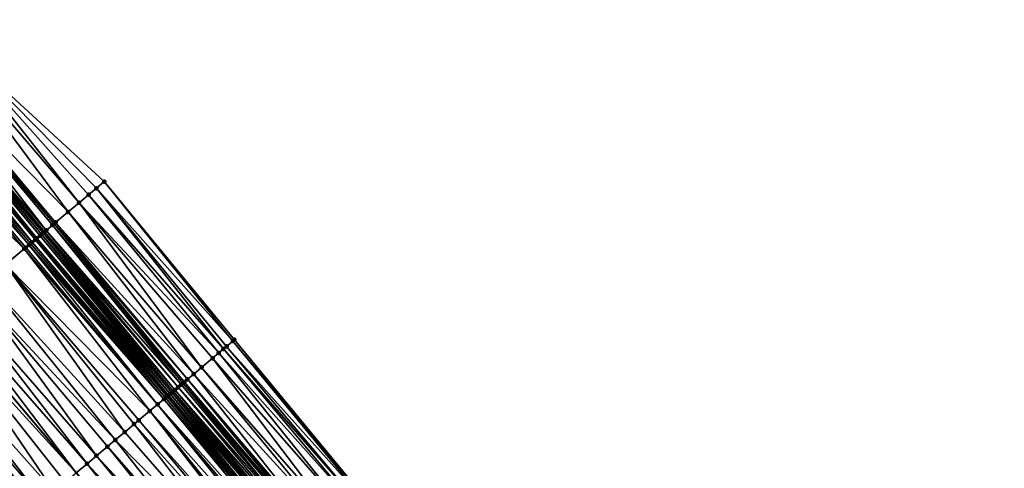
# Model space of a CAD drawing. Header units: feet. Extents: x 2004186 to 2014793, y 836912 to 864902.
# Tile 399 of 656: x 2009378 to 2009474, y 849637 to 849681. Entities that reach past the tile are written whole.
import ezdxf

# ---------------------------------------------------------------- set-up
doc = ezdxf.new("R2010")
doc.units = ezdxf.units.FT
doc.header["$LTSCALE"] = 100
doc.header["$MEASUREMENT"] = 0
for name, color, linetype, lineweight in [('EP_Travel Lane', 5, 'Continuous', 40), ('GPL_Skip Line', 2, 'Continuous', 40), ('Road Shots', 4, 'Continuous', 200), ('Road X-Section', 30, 'Continuous', 13)]:
    doc.layers.add(name, color=color, linetype=linetype, lineweight=lineweight)
doc.layers.add('I-77 SB_MM21-27-Surface-Border', color=7, linetype='Continuous')
doc.layers.add('I-77 SB_MM21-27-Surface-TIN', color=7, linetype='Continuous')

msp = doc.modelspace()

# ---------------------------------------------------------------- linework, layer by layer
at = {"layer": 'EP_Travel Lane'}
msp.add_polyline3d([(2009469.049354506, 849551.8641284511, 426.4866424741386), (2009456.299925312, 849567.449840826, 426.4659434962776), (2009443.530356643, 849582.8426741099, 426.4551208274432), (2009430.760781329, 849598.2355154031, 426.4345573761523), (2009417.991214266, 849613.6283467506, 426.4260374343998), (2009405.154174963, 849629.050976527, 426.4270902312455), (2009392.285338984, 849644.3608925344, 426.4066450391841), (2009379.416509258, 849659.6708011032, 426.4069408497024), (2009366.547670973, 849674.9807198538, 426.3789266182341), (2009353.673742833, 849690.2927263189, 426.3561041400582), (2009340.798297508, 849705.5970594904, 426.3382630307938), (2009327.922859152, 849720.9013843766, 426.3034045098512), (2009315.047414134, 849736.2057171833, 426.2848744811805), (2009302.171975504, 849751.5100423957, 426.2506813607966), (2009289.296537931, 849766.8143663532, 426.2140556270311), (2009276.421089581, 849782.1187031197, 426.2034524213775)], dxfattribs=at)
at = {"layer": 'GPL_Skip Line'}
msp.add_polyline3d([(2009459.985824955, 849544.5104903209, 426.249524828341), (2009447.348453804, 849560.0116358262, 426.2957450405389), (2009434.566216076, 849575.3938657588, 426.3390876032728), (2009421.78395499, 849590.7761238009, 426.3484137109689), (2009409.00170277, 849606.1583711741, 426.370651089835), (2009396.197962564, 849621.5226607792, 426.3916740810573), (2009383.32899335, 849636.8324452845, 426.4032966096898), (2009370.460031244, 849652.1422213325, 426.4386457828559), (2009357.591051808, 849667.452017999, 426.4161522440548), (2009344.720171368, 849682.7602036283, 426.4328873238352), (2009331.844726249, 849698.064536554, 426.4145080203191), (2009318.969288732, 849713.3688604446, 426.3776807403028), (2009306.093820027, 849728.6732214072, 426.4165438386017), (2009293.218369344, 849743.9775609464, 426.4116676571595), (2009280.342932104, 849759.2818845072, 426.3741667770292), (2009267.467481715, 849774.5862236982, 426.3685787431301)], dxfattribs=at)
at = {"layer": 'I-77 SB_MM21-27-Surface-Border', "color": 3, "linetype": 'ByBlock', "lineweight": -2}
msp.add_polyline3d([(2009282.159816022, 849786.9464547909, 425.9582849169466), (2009295.188307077, 849771.7708733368, 425.9705888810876), (2009308.369834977, 849756.7240541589, 425.9985522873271), (2009321.704410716, 849741.8059841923, 426.0159381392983), (2009334.579847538, 849726.5016611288, 426.0542922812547), (2009347.60831672, 849711.3261056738, 426.1196847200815), (2009360.483747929, 849696.0217892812, 426.1717539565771), (2009371.216718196, 849678.9054548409, 426.2691998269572), (2009386.075954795, 849665.2686424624, 426.2409224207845), (2009398.791836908, 849649.8301554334, 426.2654586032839), (2009411.507721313, 849634.3916656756, 426.297428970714), (2009424.076277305, 849618.6850308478, 426.3164079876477), (2009436.397098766, 849602.919271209, 426.3480157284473), (2009449.179374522, 849587.5369955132, 426.3601163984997), (2009461.346385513, 849571.6433987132, 426.4092777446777), (2009473.963586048, 849555.8516628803, 426.4632575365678)], dxfattribs=at)
at = {"layer": 'I-77 SB_MM21-27-Surface-TIN', "color": 128, "linetype": 'ByBlock', "lineweight": -2}
for points in [[(2009370.604333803, 849678.3906875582, 426.292850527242), (2009368.460984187, 849676.5890071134, 426.3614759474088), (2009382.55473719, 849662.3087393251, 426.3524496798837)], [(2009371.216718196, 849678.9054548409, 426.2691998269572), (2009370.604333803, 849678.3906875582, 426.292850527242), (2009383.62641202, 849663.2095795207, 426.3181968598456)], [(2009370.604333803, 849678.3906875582, 426.292850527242), (2009382.55473719, 849662.3087393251, 426.3524496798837), (2009383.62641202, 849663.2095795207, 426.3181968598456)], [(2009371.216718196, 849678.9054548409, 426.2691998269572), (2009385.310472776, 849664.6251851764, 426.2653979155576), (2009386.075954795, 849665.2686424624, 426.2409224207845)], [(2009371.216718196, 849678.9054548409, 426.2691998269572), (2009384.544989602, 849663.9817292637, 426.2860211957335), (2009385.310472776, 849664.6251851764, 426.2653979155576)], [(2009371.216718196, 849678.9054548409, 426.2691998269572), (2009383.62641202, 849663.2095795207, 426.3181968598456), (2009384.544989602, 849663.9817292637, 426.2860211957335)], [(2009368.154786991, 849676.3316294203, 426.3566154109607), (2009367.389304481, 849675.6881727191, 426.3794395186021), (2009380.411381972, 849660.5070655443, 426.4024111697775)], [(2009368.307886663, 849676.4603169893, 426.3626292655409), (2009368.154786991, 849676.3316294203, 426.3566154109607), (2009381.023769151, 849661.0218295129, 426.3880488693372)], [(2009368.154786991, 849676.3316294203, 426.3566154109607), (2009380.411381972, 849660.5070655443, 426.4024111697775), (2009381.023769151, 849661.0218295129, 426.3880488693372)], [(2009368.460984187, 849676.5890071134, 426.3614759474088), (2009368.307886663, 849676.4603169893, 426.3626292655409), (2009381.176868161, 849661.1505178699, 426.3918511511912)], [(2009368.307886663, 849676.4603169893, 426.3626292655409), (2009381.023769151, 849661.0218295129, 426.3880488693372), (2009381.176868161, 849661.1505178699, 426.3918511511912)], [(2009368.460984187, 849676.5890071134, 426.3614759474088), (2009381.329966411, 849661.2792071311, 426.3931159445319), (2009382.55473719, 849662.3087393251, 426.3524496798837)], [(2009368.460984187, 849676.5890071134, 426.3614759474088), (2009381.176868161, 849661.1505178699, 426.3918511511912), (2009381.329966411, 849661.2792071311, 426.3931159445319)], [(2009366.930015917, 849675.3020975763, 426.396281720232), (2009366.623815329, 849675.0447239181, 426.3801007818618), (2009379.492796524, 849659.7349251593, 426.4083349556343)], [(2009367.0831144, 849675.4307865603, 426.3983267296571), (2009366.930015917, 849675.3020975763, 426.396281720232), (2009379.79899819, 849659.9922975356, 426.4281070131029)], [(2009366.930015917, 849675.3020975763, 426.396281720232), (2009379.492796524, 849659.7349251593, 426.4083349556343), (2009379.79899819, 849659.9922975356, 426.4281070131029)], [(2009367.389304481, 849675.6881727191, 426.3794395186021), (2009367.0831144, 849675.4307865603, 426.3983267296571), (2009380.10519179, 849660.2496795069, 426.4209630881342)], [(2009367.0831144, 849675.4307865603, 426.3983267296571), (2009379.952096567, 849660.1209866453, 426.4297972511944), (2009380.10519179, 849660.2496795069, 426.4209630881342)], [(2009367.0831144, 849675.4307865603, 426.3983267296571), (2009379.79899819, 849659.9922975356, 426.4281070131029), (2009379.952096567, 849660.1209866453, 426.4297972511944)], [(2009367.389304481, 849675.6881727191, 426.3794395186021), (2009380.258286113, 849660.3783734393, 426.409123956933), (2009380.411381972, 849660.5070655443, 426.4024111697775)], [(2009367.389304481, 849675.6881727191, 426.3794395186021), (2009380.10519179, 849660.2496795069, 426.4209630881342), (2009380.258286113, 849660.3783734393, 426.409123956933)], [(2009366.011426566, 849674.5299618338, 426.3891682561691), (2009365.399037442, 849674.0152001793, 426.3970300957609), (2009378.727310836, 849659.0914722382, 426.4205658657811)], [(2009366.470716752, 849674.9160350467, 426.3777399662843), (2009366.011426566, 849674.5299618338, 426.3891682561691), (2009379.033505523, 849659.3488529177, 426.4170456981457)], [(2009366.011426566, 849674.5299618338, 426.3891682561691), (2009378.880408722, 849659.2201619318, 426.4206177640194), (2009379.033505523, 849659.3488529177, 426.4170456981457)], [(2009366.011426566, 849674.5299618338, 426.3891682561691), (2009378.727310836, 849659.0914722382, 426.4205658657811), (2009378.880408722, 849659.2201619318, 426.4206177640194)], [(2009366.470716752, 849674.9160350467, 426.3777399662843), (2009379.339697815, 849659.6062364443, 426.4055371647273), (2009366.547670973, 849674.9807198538, 426.3789266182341)], [(2009366.470716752, 849674.9160350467, 426.3777399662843), (2009379.033505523, 849659.3488529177, 426.4170456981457), (2009379.339697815, 849659.6062364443, 426.4055371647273)], [(2009366.623815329, 849675.0447239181, 426.3801007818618), (2009366.547670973, 849674.9807198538, 426.3789266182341), (2009379.416509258, 849659.6708011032, 426.4069408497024)], [(2009379.339697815, 849659.6062364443, 426.4055371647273), (2009379.416509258, 849659.6708011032, 426.4069408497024), (2009366.547670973, 849674.9807198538, 426.3789266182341)], [(2009366.623815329, 849675.0447239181, 426.3801007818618), (2009379.416509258, 849659.6708011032, 426.4069408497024), (2009379.492796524, 849659.7349251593, 426.4083349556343)], [(2009365.399037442, 849674.0152001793, 426.3970300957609), (2009363.868059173, 849672.7283025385, 426.3984627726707), (2009378.268020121, 849658.7053996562, 426.4302310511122)], [(2009365.399037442, 849674.0152001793, 426.3970300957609), (2009378.421117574, 849658.8340898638, 426.4288409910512), (2009378.727310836, 849659.0914722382, 426.4205658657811)], [(2009365.399037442, 849674.0152001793, 426.3970300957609), (2009378.268020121, 849658.7053996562, 426.4302310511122), (2009378.421117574, 849658.8340898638, 426.4288409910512)], [(2009363.868059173, 849672.7283025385, 426.3984627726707), (2009376.430846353, 849657.1611223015, 426.4324970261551), (2009378.268020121, 849658.7053996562, 426.4302310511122)], [(2009385.310472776, 849664.6251851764, 426.2653979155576), (2009384.544989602, 849663.9817292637, 426.2860211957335), (2009397.720160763, 849648.9293168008, 426.2953114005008)], [(2009386.075954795, 849665.2686424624, 426.2409224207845), (2009385.310472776, 849664.6251851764, 426.2653979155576), (2009398.638740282, 849649.7014642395, 426.2696129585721)], [(2009385.310472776, 849664.6251851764, 426.2653979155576), (2009398.026354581, 849649.1866985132, 426.2888973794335), (2009398.638740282, 849649.7014642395, 426.2696129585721)], [(2009385.310472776, 849664.6251851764, 426.2653979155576), (2009397.720160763, 849648.9293168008, 426.2953114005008), (2009398.026354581, 849649.1866985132, 426.2888973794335)], [(2009386.075954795, 849665.2686424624, 426.2409224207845), (2009398.638740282, 849649.7014642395, 426.2696129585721), (2009398.791836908, 849649.8301554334, 426.2654586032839)], [(2009384.544989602, 849663.9817292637, 426.2860211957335), (2009383.62641202, 849663.2095795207, 426.3181968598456), (2009397.260870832, 849648.5432432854, 426.3075886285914)], [(2009384.544989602, 849663.9817292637, 426.2860211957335), (2009397.260870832, 849648.5432432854, 426.3075886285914), (2009397.720160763, 849648.9293168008, 426.2953114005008)], [(2009383.62641202, 849663.2095795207, 426.3181968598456), (2009382.55473719, 849662.3087393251, 426.3524496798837), (2009395.576809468, 849647.1276383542, 426.3583318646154)], [(2009383.62641202, 849663.2095795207, 426.3181968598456), (2009396.648485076, 849648.028477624, 426.3266912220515), (2009397.260870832, 849648.5432432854, 426.3075886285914)], [(2009383.62641202, 849663.2095795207, 426.3181968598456), (2009395.576809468, 849647.1276383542, 426.3583318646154), (2009396.648485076, 849648.028477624, 426.3266912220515)], [(2009382.55473719, 849662.3087393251, 426.3524496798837), (2009381.329966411, 849661.2792071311, 426.3931159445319), (2009394.81132608, 849646.4841826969, 426.3782277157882)], [(2009382.55473719, 849662.3087393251, 426.3524496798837), (2009394.81132608, 849646.4841826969, 426.3782277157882), (2009395.576809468, 849647.1276383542, 426.3583318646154)], [(2009381.023769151, 849661.0218295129, 426.3880488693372), (2009380.411381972, 849660.5070655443, 426.4024111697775), (2009393.586550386, 849645.454656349, 426.4024759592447)], [(2009381.176868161, 849661.1505178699, 426.3918511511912), (2009381.023769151, 849661.0218295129, 426.3880488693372), (2009393.892743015, 849645.7120394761, 426.3920932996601)], [(2009381.023769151, 849661.0218295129, 426.3880488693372), (2009393.739646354, 849645.5833483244, 426.39612928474), (2009393.892743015, 849645.7120394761, 426.3920932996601)], [(2009381.023769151, 849661.0218295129, 426.3880488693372), (2009393.586550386, 849645.454656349, 426.4024759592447), (2009393.739646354, 849645.5833483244, 426.39612928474)], [(2009381.329966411, 849661.2792071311, 426.3931159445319), (2009381.176868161, 849661.1505178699, 426.3918511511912), (2009394.198940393, 849645.9694169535, 426.397559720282)], [(2009381.176868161, 849661.1505178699, 426.3918511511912), (2009393.892743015, 849645.7120394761, 426.3920932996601), (2009394.198940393, 849645.9694169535, 426.397559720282)], [(2009381.329966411, 849661.2792071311, 426.3931159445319), (2009394.198940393, 849645.9694169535, 426.397559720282), (2009394.81132608, 849646.4841826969, 426.3782277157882)], [(2009379.79899819, 849659.9922975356, 426.4281070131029), (2009379.492796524, 849659.7349251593, 426.4083349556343), (2009392.514867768, 849644.5538254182, 426.4107227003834)], [(2009379.952096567, 849660.1209866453, 426.4297972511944), (2009379.79899819, 849659.9922975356, 426.4281070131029), (2009392.667968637, 849644.6825115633, 426.4207324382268)], [(2009379.79899819, 849659.9922975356, 426.4281070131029), (2009392.514867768, 849644.5538254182, 426.4107227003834), (2009392.667968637, 849644.6825115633, 426.4207324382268)], [(2009380.10519179, 849660.2496795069, 426.4209630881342), (2009379.952096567, 849660.1209866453, 426.4297972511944), (2009392.974164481, 849644.9398908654, 426.4210798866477)], [(2009379.952096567, 849660.1209866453, 426.4297972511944), (2009392.821067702, 849644.8111998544, 426.4247209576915), (2009392.974164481, 849644.9398908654, 426.4210798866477)], [(2009379.952096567, 849660.1209866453, 426.4297972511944), (2009392.667968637, 849644.6825115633, 426.4207324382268), (2009392.821067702, 849644.8111998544, 426.4247209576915)], [(2009380.258286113, 849660.3783734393, 426.409123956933), (2009380.10519179, 849660.2496795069, 426.4209630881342), (2009392.974164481, 849644.9398908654, 426.4210798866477)], [(2009380.411381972, 849660.5070655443, 426.4024111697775), (2009380.258286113, 849660.3783734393, 426.409123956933), (2009393.28035662, 849645.1972745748, 426.4090635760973)], [(2009380.258286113, 849660.3783734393, 426.409123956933), (2009392.974164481, 849644.9398908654, 426.4210798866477), (2009393.28035662, 849645.1972745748, 426.4090635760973)], [(2009380.411381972, 849660.5070655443, 426.4024111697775), (2009393.28035662, 849645.1972745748, 426.4090635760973), (2009393.586550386, 849645.454656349, 426.4024759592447)], [(2009378.421117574, 849658.8340898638, 426.4288409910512), (2009378.268020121, 849658.7053996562, 426.4302310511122), (2009391.290087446, 849643.5243045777, 426.419521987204)], [(2009378.727310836, 849659.0914722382, 426.4205658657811), (2009378.421117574, 849658.8340898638, 426.4288409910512), (2009391.290087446, 849643.5243045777, 426.419521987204)], [(2009378.880408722, 849659.2201619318, 426.4206177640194), (2009378.727310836, 849659.0914722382, 426.4205658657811), (2009391.902476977, 849644.0390657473, 426.4130199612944)], [(2009378.727310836, 849659.0914722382, 426.4205658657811), (2009391.290087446, 849643.5243045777, 426.419521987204), (2009391.902476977, 849644.0390657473, 426.4130199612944)], [(2009379.033505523, 849659.3488529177, 426.4170456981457), (2009378.880408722, 849659.2201619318, 426.4206177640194), (2009391.902476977, 849644.0390657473, 426.4130199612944)], [(2009379.339697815, 849659.6062364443, 426.4055371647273), (2009379.033505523, 849659.3488529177, 426.4170456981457), (2009392.055573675, 849644.1677568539, 426.4091106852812)], [(2009379.033505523, 849659.3488529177, 426.4170456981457), (2009391.902476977, 849644.0390657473, 426.4130199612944), (2009392.055573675, 849644.1677568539, 426.4091106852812)], [(2009379.339697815, 849659.6062364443, 426.4055371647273), (2009392.285338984, 849644.3608925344, 426.4066450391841), (2009379.416509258, 849659.6708011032, 426.4069408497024)], [(2009379.339697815, 849659.6062364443, 426.4055371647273), (2009392.208671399, 849644.2964467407, 426.4086227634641), (2009392.285338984, 849644.3608925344, 426.4066450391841)], [(2009379.339697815, 849659.6062364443, 426.4055371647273), (2009392.055573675, 849644.1677568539, 426.4091106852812), (2009392.208671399, 849644.2964467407, 426.4086227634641)], [(2009379.492796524, 849659.7349251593, 426.4083349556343), (2009379.416509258, 849659.6708011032, 426.4069408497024), (2009392.361768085, 849644.4251378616, 426.4046734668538)], [(2009392.361768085, 849644.4251378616, 426.4046734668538), (2009379.416509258, 849659.6708011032, 426.4069408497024), (2009392.285338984, 849644.3608925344, 426.4066450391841)], [(2009379.492796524, 849659.7349251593, 426.4083349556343), (2009392.361768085, 849644.4251378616, 426.4046734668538), (2009392.514867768, 849644.5538254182, 426.4107227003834)], [(2009378.268020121, 849658.7053996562, 426.4302310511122), (2009376.430846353, 849657.1611223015, 426.4324970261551), (2009390.524597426, 849642.8808568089, 426.4172875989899)], [(2009378.268020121, 849658.7053996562, 426.4302310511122), (2009390.524597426, 849642.8808568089, 426.4172875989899), (2009391.290087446, 849643.5243045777, 426.419521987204)], [(2009376.430846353, 849657.1611223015, 426.4324970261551), (2009374.593672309, 849655.6168452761, 426.4338394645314), (2009388.075031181, 849640.8218217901, 426.416195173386)], [(2009376.430846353, 849657.1611223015, 426.4324970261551), (2009389.452911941, 849641.9800292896, 426.4159640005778), (2009390.524597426, 849642.8808568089, 426.4172875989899)], [(2009376.430846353, 849657.1611223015, 426.4324970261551), (2009388.993619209, 849641.5939591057, 426.4188956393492), (2009389.452911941, 849641.9800292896, 426.4159640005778)], [(2009376.430846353, 849657.1611223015, 426.4324970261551), (2009388.075031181, 849640.8218217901, 426.416195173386), (2009388.993619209, 849641.5939591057, 426.4188956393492)], [(2009374.593672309, 849655.6168452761, 426.4338394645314), (2009373.521987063, 849654.716017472, 426.4333304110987), (2009387.156443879, 849640.0496836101, 426.4159197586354)], [(2009374.593672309, 849655.6168452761, 426.4338394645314), (2009387.156443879, 849640.0496836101, 426.4159197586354), (2009388.075031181, 849640.8218217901, 426.416195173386)], [(2009373.521987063, 849654.716017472, 426.4333304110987), (2009372.144105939, 849653.5578104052, 426.4323671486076), (2009385.319266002, 849638.5054111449, 426.4044430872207)], [(2009373.521987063, 849654.716017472, 426.4333304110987), (2009386.390952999, 849639.4062368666, 426.4108098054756), (2009387.156443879, 849640.0496836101, 426.4159197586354)], [(2009373.521987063, 849654.716017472, 426.4333304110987), (2009385.319266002, 849638.5054111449, 426.4044430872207), (2009386.390952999, 849639.4062368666, 426.4108098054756)], [(2009372.144105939, 849653.5578104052, 426.4323671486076), (2009371.225520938, 849652.7856694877, 426.4397844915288), (2009384.400679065, 849637.7332725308, 426.4053858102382)], [(2009372.144105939, 849653.5578104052, 426.4323671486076), (2009384.400679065, 849637.7332725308, 426.4053858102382), (2009385.319266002, 849638.5054111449, 426.4044430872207)], [(2009369.847638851, 849651.627463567, 426.4356057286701), (2009383.32899335, 849636.8324452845, 426.4032966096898), (2009370.460031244, 849652.1422213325, 426.4386457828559)], [(2009371.225520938, 849652.7856694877, 426.4397844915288), (2009370.460031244, 849652.1422213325, 426.4386457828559), (2009383.32899335, 849636.8324452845, 426.4032966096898)], [(2009371.225520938, 849652.7856694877, 426.4397844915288), (2009383.32899335, 849636.8324452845, 426.4032966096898), (2009384.400679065, 849637.7332725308, 426.4053858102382)], [(2009369.847638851, 849651.627463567, 426.4356057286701), (2009367.857358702, 849649.9545066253, 426.4094673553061), (2009381.185619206, 849635.0307940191, 426.3900646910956)], [(2009369.847638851, 849651.627463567, 426.4356057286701), (2009382.257307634, 849635.9316180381, 426.4012074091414), (2009383.32899335, 849636.8324452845, 426.4032966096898)], [(2009369.847638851, 849651.627463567, 426.4356057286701), (2009381.185619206, 849635.0307940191, 426.3900646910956), (2009382.257307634, 849635.9316180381, 426.4012074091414)], [(2009367.091866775, 849649.3110611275, 426.400873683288), (2009365.71398301, 849648.152857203, 426.3910950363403), (2009379.501537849, 849633.6152128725, 426.3740833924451)], [(2009367.857358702, 849649.9545066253, 426.4094673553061), (2009367.091866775, 849649.3110611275, 426.400873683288), (2009380.113930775, 849634.1299700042, 426.3789095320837)], [(2009367.091866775, 849649.3110611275, 426.400873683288), (2009379.501537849, 849633.6152128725, 426.3740833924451), (2009380.113930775, 849634.1299700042, 426.3789095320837)], [(2009367.857358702, 849649.9545066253, 426.4094673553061), (2009380.113930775, 849634.1299700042, 426.3789095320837), (2009381.185619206, 849635.0307940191, 426.3900646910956)], [(2009398.638740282, 849649.7014642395, 426.2696129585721), (2009398.026354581, 849649.1866985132, 426.2888973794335), (2009411.354625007, 849634.2629741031, 426.3026455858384)], [(2009398.791836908, 849649.8301554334, 426.2654586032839), (2009398.638740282, 849649.7014642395, 426.2696129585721), (2009411.507721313, 849634.3916656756, 426.297428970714)], [(2009398.638740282, 849649.7014642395, 426.2696129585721), (2009411.354625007, 849634.2629741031, 426.3026455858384), (2009411.507721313, 849634.3916656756, 426.297428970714)], [(2009397.260870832, 849648.5432432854, 426.3075886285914), (2009396.648485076, 849648.028477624, 426.3266912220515), (2009409.823656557, 849632.9760647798, 426.3368510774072)], [(2009397.720160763, 849648.9293168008, 426.2953114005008), (2009397.260870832, 849648.5432432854, 426.3075886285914), (2009410.589140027, 849633.6195203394, 426.3172292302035)], [(2009397.260870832, 849648.5432432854, 426.3075886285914), (2009409.823656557, 849632.9760647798, 426.3368510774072), (2009410.589140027, 849633.6195203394, 426.3172292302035)], [(2009398.026354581, 849649.1866985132, 426.2888973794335), (2009397.720160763, 849648.9293168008, 426.2953114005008), (2009410.895333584, 849633.8769023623, 426.3099440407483)], [(2009397.720160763, 849648.9293168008, 426.2953114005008), (2009410.589140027, 849633.6195203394, 426.3172292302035), (2009410.895333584, 849633.8769023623, 426.3099440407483)], [(2009398.026354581, 849649.1866985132, 426.2888973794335), (2009410.895333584, 849633.8769023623, 426.3099440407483), (2009411.354625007, 849634.2629741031, 426.3026455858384)], [(2009365.71398301, 849648.152857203, 426.3910950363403), (2009378.582950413, 849632.8430748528, 426.3733585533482), (2009379.501537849, 849633.6152128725, 426.3740833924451)], [(2009365.71398301, 849648.152857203, 426.3910950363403), (2009377.817459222, 849632.1996284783, 426.3672134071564), (2009378.582950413, 849632.8430748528, 426.3733585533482)], [(2009396.648485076, 849648.028477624, 426.3266912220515), (2009395.576809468, 849647.1276383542, 426.3583318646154), (2009408.751981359, 849632.0752250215, 426.3698622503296)], [(2009396.648485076, 849648.028477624, 426.3266912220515), (2009408.751981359, 849632.0752250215, 426.3698622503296), (2009409.823656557, 849632.9760647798, 426.3368510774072)], [(2009394.81132608, 849646.4841826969, 426.3782277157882), (2009394.198940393, 849645.9694169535, 426.397559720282), (2009407.221015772, 849630.7883122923, 426.4136224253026)], [(2009395.576809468, 849647.1276383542, 426.3583318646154), (2009394.81132608, 849646.4841826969, 426.3782277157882), (2009408.29269191, 849631.6891509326, 426.3837479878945)], [(2009394.81132608, 849646.4841826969, 426.3782277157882), (2009407.221015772, 849630.7883122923, 426.4136224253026), (2009408.29269191, 849631.6891509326, 426.3837479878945)], [(2009395.576809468, 849647.1276383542, 426.3583318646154), (2009408.29269191, 849631.6891509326, 426.3837479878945), (2009408.751981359, 849632.0752250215, 426.3698622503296)], [(2009393.586550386, 849645.454656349, 426.4024759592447), (2009393.28035662, 849645.1972745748, 426.4090635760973), (2009406.455530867, 849630.1448584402, 426.4284545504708)], [(2009393.739646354, 849645.5833483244, 426.39612928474), (2009393.586550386, 849645.454656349, 426.4024759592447), (2009406.455530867, 849630.1448584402, 426.4284545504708)], [(2009393.892743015, 849645.7120394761, 426.3920932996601), (2009393.739646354, 849645.5833483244, 426.39612928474), (2009406.761722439, 849630.4022428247, 426.414544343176)], [(2009393.739646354, 849645.5833483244, 426.39612928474), (2009406.455530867, 849630.1448584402, 426.4284545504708), (2009406.761722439, 849630.4022428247, 426.414544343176)], [(2009394.198940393, 849645.9694169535, 426.397559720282), (2009393.892743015, 849645.7120394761, 426.3920932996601), (2009406.914819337, 849630.5309336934, 426.4113020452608)], [(2009393.892743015, 849645.7120394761, 426.3920932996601), (2009406.761722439, 849630.4022428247, 426.414544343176), (2009406.914819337, 849630.5309336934, 426.4113020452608)], [(2009394.198940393, 849645.9694169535, 426.397559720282), (2009407.067917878, 849630.659622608, 426.4135418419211), (2009407.221015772, 849630.7883122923, 426.4136224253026)], [(2009394.198940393, 849645.9694169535, 426.397559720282), (2009406.914819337, 849630.5309336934, 426.4113020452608), (2009407.067917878, 849630.659622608, 426.4135418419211)], [(2009392.361768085, 849644.4251378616, 426.4046734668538), (2009392.285338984, 849644.3608925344, 426.4066450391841), (2009405.154174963, 849629.050976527, 426.4270902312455)], [(2009392.514867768, 849644.5538254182, 426.4107227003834), (2009392.361768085, 849644.4251378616, 426.4046734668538), (2009405.154174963, 849629.050976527, 426.4270902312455)], [(2009392.667968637, 849644.6825115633, 426.4207324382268), (2009392.514867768, 849644.5538254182, 426.4107227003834), (2009405.536948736, 849629.3727141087, 426.4454362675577)], [(2009392.514867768, 849644.5538254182, 426.4107227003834), (2009405.154174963, 849629.050976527, 426.4270902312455), (2009405.536948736, 849629.3727141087, 426.4454362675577)], [(2009392.821067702, 849644.8111998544, 426.4247209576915), (2009392.667968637, 849644.6825115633, 426.4207324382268), (2009405.536948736, 849629.3727141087, 426.4454362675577)], [(2009392.974164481, 849644.9398908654, 426.4210798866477), (2009392.821067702, 849644.8111998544, 426.4247209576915), (2009405.843144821, 849629.6300931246, 426.4465873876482)], [(2009392.821067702, 849644.8111998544, 426.4247209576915), (2009405.690047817, 849629.5014023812, 426.4494778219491), (2009405.843144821, 849629.6300931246, 426.4465873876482)], [(2009392.821067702, 849644.8111998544, 426.4247209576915), (2009405.536948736, 849629.3727141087, 426.4454362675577), (2009405.690047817, 849629.5014023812, 426.4494778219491)], [(2009393.28035662, 849645.1972745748, 426.4090635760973), (2009392.974164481, 849644.9398908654, 426.4210798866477), (2009406.149337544, 849629.8874761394, 426.436518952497)], [(2009392.974164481, 849644.9398908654, 426.4210798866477), (2009405.843144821, 849629.6300931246, 426.4465873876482), (2009406.149337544, 849629.8874761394, 426.436518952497)], [(2009393.28035662, 849645.1972745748, 426.4090635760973), (2009406.149337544, 849629.8874761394, 426.436518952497), (2009406.455530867, 849630.1448584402, 426.4284545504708)], [(2009391.290087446, 849643.5243045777, 426.419521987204), (2009390.524597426, 849642.8808568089, 426.4172875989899), (2009403.852867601, 849627.9571326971, 426.4301988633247)], [(2009391.902476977, 849644.0390657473, 426.4130199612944), (2009391.290087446, 849643.5243045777, 426.419521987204), (2009404.61835645, 849628.6005818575, 426.4285291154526)], [(2009391.290087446, 849643.5243045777, 426.419521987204), (2009404.159063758, 849628.2145116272, 426.431590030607), (2009404.61835645, 849628.6005818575, 426.4285291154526)], [(2009391.290087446, 849643.5243045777, 426.419521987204), (2009403.852867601, 849627.9571326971, 426.4301988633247), (2009404.159063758, 849628.2145116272, 426.431590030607)], [(2009392.055573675, 849644.1677568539, 426.4091106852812), (2009391.902476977, 849644.0390657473, 426.4130199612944), (2009404.924549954, 849628.8579639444, 426.4210639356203)], [(2009391.902476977, 849644.0390657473, 426.4130199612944), (2009404.61835645, 849628.6005818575, 426.4285291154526), (2009404.924549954, 849628.8579639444, 426.4210639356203)], [(2009392.208671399, 849644.2964467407, 426.4086227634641), (2009392.055573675, 849644.1677568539, 426.4091106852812), (2009404.924549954, 849628.8579639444, 426.4210639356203)], [(2009392.208671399, 849644.2964467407, 426.4086227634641), (2009405.154174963, 849629.050976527, 426.4270902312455), (2009392.285338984, 849644.3608925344, 426.4066450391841)], [(2009392.208671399, 849644.2964467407, 426.4086227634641), (2009405.07764853, 849628.9866528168, 426.4234223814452), (2009405.154174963, 849629.050976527, 426.4270902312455)], [(2009392.208671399, 849644.2964467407, 426.4086227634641), (2009404.924549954, 849628.8579639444, 426.4210639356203), (2009405.07764853, 849628.9866528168, 426.4234223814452)], [(2009390.524597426, 849642.8808568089, 426.4172875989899), (2009389.452911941, 849641.9800292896, 426.4159640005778), (2009402.781181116, 849627.0563063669, 426.4255393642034)], [(2009390.524597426, 849642.8808568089, 426.4172875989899), (2009403.087378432, 849627.3136839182, 426.4307987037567), (2009403.852867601, 849627.9571326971, 426.4301988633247)], [(2009390.524597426, 849642.8808568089, 426.4172875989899), (2009402.781181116, 849627.0563063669, 426.4255393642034), (2009403.087378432, 849627.3136839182, 426.4307987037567)], [(2009388.993619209, 849641.5939591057, 426.4188956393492), (2009388.075031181, 849640.8218217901, 426.416195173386), (2009401.250200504, 849625.7694115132, 426.4191533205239)], [(2009389.452911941, 849641.9800292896, 426.4159640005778), (2009388.993619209, 849641.5939591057, 426.4188956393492), (2009402.321887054, 849626.6702377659, 426.4240304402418)], [(2009388.993619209, 849641.5939591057, 426.4188956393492), (2009401.250200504, 849625.7694115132, 426.4191533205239), (2009402.321887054, 849626.6702377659, 426.4240304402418)], [(2009389.452911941, 849641.9800292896, 426.4159640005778), (2009402.321887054, 849626.6702377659, 426.4240304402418), (2009402.781181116, 849627.0563063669, 426.4255393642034)], [(2009388.075031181, 849640.8218217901, 426.416195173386), (2009387.156443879, 849640.0496836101, 426.4159197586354), (2009401.250200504, 849625.7694115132, 426.4191533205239)], [(2009387.156443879, 849640.0496836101, 426.4159197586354), (2009386.390952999, 849639.4062368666, 426.4108098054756), (2009399.566121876, 849624.35382712, 426.4122801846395)], [(2009387.156443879, 849640.0496836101, 426.4159197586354), (2009399.566121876, 849624.35382712, 426.4122801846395), (2009401.250200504, 849625.7694115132, 426.4191533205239)], [(2009386.390952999, 849639.4062368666, 426.4108098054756), (2009385.319266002, 849638.5054111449, 426.4044430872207), (2009398.953728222, 849623.8390708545, 426.4050241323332)], [(2009386.390952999, 849639.4062368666, 426.4108098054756), (2009398.953728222, 849623.8390708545, 426.4050241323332), (2009399.566121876, 849624.35382712, 426.4122801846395)], [(2009384.400679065, 849637.7332725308, 426.4053858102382), (2009383.32899335, 849636.8324452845, 426.4032966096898), (2009396.810355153, 849622.0374183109, 426.395377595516)], [(2009385.319266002, 849638.5054111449, 426.4044430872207), (2009384.400679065, 849637.7332725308, 426.4053858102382), (2009398.03513919, 849623.0669347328, 426.3989746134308)], [(2009384.400679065, 849637.7332725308, 426.4053858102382), (2009396.810355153, 849622.0374183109, 426.395377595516), (2009398.03513919, 849623.0669347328, 426.3989746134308)], [(2009385.319266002, 849638.5054111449, 426.4044430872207), (2009398.03513919, 849623.0669347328, 426.3989746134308), (2009398.953728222, 849623.8390708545, 426.4050241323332)]]:
    msp.add_3dface(points, dxfattribs=at)
at = {"layer": 'Road Shots', "lineweight": 100}
for p in [(2009385.310472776, 849664.6251851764, 426.2653979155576), (2009386.075954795, 849665.2686424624, 426.2409224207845), (2009384.544989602, 849663.9817292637, 426.2860211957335), (2009383.62641202, 849663.2095795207, 426.3181968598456), (2009382.55473719, 849662.3087393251, 426.3524496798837), (2009381.023769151, 849661.0218295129, 426.3880488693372), (2009381.176868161, 849661.1505178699, 426.3918511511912), (2009381.329966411, 849661.2792071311, 426.3931159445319), (2009379.79899819, 849659.9922975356, 426.4281070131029), (2009379.952096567, 849660.1209866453, 426.4297972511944), (2009380.10519179, 849660.2496795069, 426.4209630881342), (2009380.258286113, 849660.3783734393, 426.409123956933), (2009380.411381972, 849660.5070655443, 426.4024111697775), (2009378.421117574, 849658.8340898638, 426.4288409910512), (2009378.727310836, 849659.0914722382, 426.4205658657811), (2009378.880408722, 849659.2201619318, 426.4206177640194), (2009379.033505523, 849659.3488529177, 426.4170456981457), (2009379.339697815, 849659.6062364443, 426.4055371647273), (2009379.492796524, 849659.7349251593, 426.4083349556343), (2009378.268020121, 849658.7053996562, 426.4302310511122), (2009398.638740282, 849649.7014642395, 426.2696129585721), (2009398.791836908, 849649.8301554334, 426.2654586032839), (2009397.260870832, 849648.5432432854, 426.3075886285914), (2009397.720160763, 849648.9293168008, 426.2953114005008), (2009398.026354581, 849649.1866985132, 426.2888973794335), (2009396.648485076, 849648.028477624, 426.3266912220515), (2009394.81132608, 849646.4841826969, 426.3782277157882), (2009395.576809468, 849647.1276383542, 426.3583318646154), (2009393.586550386, 849645.454656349, 426.4024759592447), (2009393.739646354, 849645.5833483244, 426.39612928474), (2009393.892743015, 849645.7120394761, 426.3920932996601), (2009394.198940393, 849645.9694169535, 426.397559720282), (2009392.361768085, 849644.4251378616, 426.4046734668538), (2009392.514867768, 849644.5538254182, 426.4107227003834), (2009392.667968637, 849644.6825115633, 426.4207324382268), (2009392.821067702, 849644.8111998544, 426.4247209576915), (2009392.974164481, 849644.9398908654, 426.4210798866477), (2009393.28035662, 849645.1972745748, 426.4090635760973), (2009391.290087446, 849643.5243045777, 426.419521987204), (2009391.902476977, 849644.0390657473, 426.4130199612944), (2009392.055573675, 849644.1677568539, 426.4091106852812), (2009392.208671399, 849644.2964467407, 426.4086227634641), (2009390.524597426, 849642.8808568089, 426.4172875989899), (2009388.993619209, 849641.5939591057, 426.4188956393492), (2009389.452911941, 849641.9800292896, 426.4159640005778), (2009388.075031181, 849640.8218217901, 426.416195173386), (2009387.156443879, 849640.0496836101, 426.4159197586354), (2009386.390952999, 849639.4062368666, 426.4108098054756), (2009384.400679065, 849637.7332725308, 426.4053858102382), (2009385.319266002, 849638.5054111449, 426.4044430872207)]:
    msp.add_point(p, dxfattribs=at)
at = {"layer": 'Road X-Section', "extrusion": (-0.6434484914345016, 0.7654892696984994, 0.0004656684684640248), "elevation": -642526.5948143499, "flags": 128}
msp.add_lwpolyline([(-2084828.741207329, 725.0399663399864), (-2084829.541207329, 725.0855509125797), (-2084831.341207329, 725.18152125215), (-2084832.141207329, 725.2230734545), (-2084832.341207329, 725.2279477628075), (-2084832.541207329, 725.229583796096), (-2084832.741207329, 725.2364730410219), (-2084832.941207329, 725.2471273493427), (-2084833.141207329, 725.2607034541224), (-2084833.741207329, 725.3101577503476), (-2084833.941207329, 725.3204164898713), (-2084834.341207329, 725.3276010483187), (-2084834.541207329, 725.3353495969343), (-2084834.741207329, 725.3502420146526), (-2084834.941207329, 725.3606612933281), (-2084835.141207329, 725.3653758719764), (-2084835.341207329, 725.3677708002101), (-2084835.54120733, 725.3727535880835), (-2084835.741207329, 725.3812603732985), (-2084835.941207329, 725.3857240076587), (-2084837.34120733, 725.4017504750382), (-2084839.741207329, 725.4441105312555), (-2084841.541207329, 725.4669772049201), (-2084841.741207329, 725.4677817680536), (-2084842.341207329, 725.4785272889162), (-2084843.341207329, 725.5035293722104), (-2084845.541207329, 725.5412056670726), (-2084846.541207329, 725.5583350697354), (-2084846.741207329, 725.5585798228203), (-2084846.941207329, 725.5638333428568), (-2084847.341207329, 725.5643113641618), (-2084847.941207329, 725.5717206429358), (-2084848.541207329, 725.5739490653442), (-2084849.941207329, 725.5756444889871), (-2084851.341207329, 725.5830534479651), (-2084851.941207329, 725.5867484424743), (-2084852.941207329, 725.5955490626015), (-2084854.741207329, 725.6053277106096), (-2084855.741207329, 725.613921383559), (-2084858.341207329, 725.6400597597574), (-2084859.141207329, 725.6430998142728), (-2084860.141207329, 725.6442385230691), (-2084861.34120733, 725.6368211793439), (-2084863.141207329, 725.6377844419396), (-2084864.541207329, 725.6382934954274), (-2084866.94120733, 725.6369510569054), (-2084869.341207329, 725.6346850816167), (-2084869.541207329, 725.6332950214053), (-2084869.941207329, 725.6250198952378), (-2084870.141207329, 725.6250717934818), (-2084870.341207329, 725.6214997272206), (-2084870.741207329, 725.6099911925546), (-2084870.941207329, 725.6127889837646), (-2084871.341207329, 725.6325610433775), (-2084871.541207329, 725.634251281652), (-2084871.741207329, 725.6254171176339), (-2084871.941207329, 725.6135779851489), (-2084872.141207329, 725.6068651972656), (-2084872.941207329, 725.5925028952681), (-2084873.141207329, 725.5963051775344), (-2084873.341207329, 725.5975699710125), (-2084874.941207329, 725.5569037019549), (-2084876.341207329, 725.522650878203), (-2084877.541207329, 725.4904752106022), (-2084878.541207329, 725.4698519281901), (-2084879.541207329, 725.4453764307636)], dxfattribs=at)
at = {"layer": 'Road X-Section', "extrusion": (-0.6434484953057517, 0.7654892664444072, 0.0004656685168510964), "elevation": -642546.6053579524, "flags": 128}
msp.add_lwpolyline([(-2084828.737957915, 725.0383826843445), (-2084829.937957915, 725.1040915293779), (-2084831.137957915, 725.1680029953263), (-2084831.737957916, 725.20204174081), (-2084832.137957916, 725.2187634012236), (-2084832.337957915, 725.2266373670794), (-2084832.537957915, 725.2372960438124), (-2084833.137957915, 725.2769488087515), (-2084833.737957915, 725.3090235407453), (-2084833.937957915, 725.3174599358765), (-2084834.337957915, 725.3272649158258), (-2084834.537957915, 725.3365003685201), (-2084834.737957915, 725.3485957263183), (-2084834.937957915, 725.3585393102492), (-2084835.937957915, 725.3808523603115), (-2084836.537957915, 725.3878485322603), (-2084837.137957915, 725.3950298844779), (-2084837.937957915, 725.4084004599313), (-2084839.337957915, 725.4327280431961), (-2084842.137957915, 725.465271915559), (-2084842.537957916, 725.4733265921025), (-2084843.137957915, 725.4902028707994), (-2084843.537957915, 725.4987226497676), (-2084844.737957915, 725.5169970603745), (-2084845.537957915, 725.5370902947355), (-2084845.937957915, 725.544983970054), (-2084846.337957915, 725.5543617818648), (-2084846.537957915, 725.5574260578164), (-2084846.937957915, 725.5519371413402), (-2084847.737957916, 725.5688372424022), (-2084848.137957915, 725.572488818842), (-2084849.937957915, 725.5776104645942), (-2084851.537957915, 725.5800827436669), (-2084851.937957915, 725.5810168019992), (-2084852.937957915, 725.5871619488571), (-2084854.137957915, 725.5878867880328), (-2084854.937957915, 725.5927129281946), (-2084856.337957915, 725.6038680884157), (-2084857.737957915, 725.6150108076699), (-2084860.537957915, 725.6191892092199), (-2084861.737957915, 725.6182464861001), (-2084863.137957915, 725.6246132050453), (-2084864.137957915, 725.629723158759), (-2084865.337957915, 725.6299985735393), (-2084866.537957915, 725.6326990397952), (-2084867.137957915, 725.6297674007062), (-2084868.537957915, 725.6310909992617), (-2084869.537957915, 725.6333253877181), (-2084870.337957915, 725.6268233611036), (-2084870.537957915, 725.6229140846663), (-2084870.737957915, 725.6224261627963), (-2084870.937957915, 725.6184768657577), (-2084871.137957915, 725.6245260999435), (-2084871.337957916, 725.634535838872), (-2084871.537957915, 725.6385243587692), (-2084871.737957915, 725.6348832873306), (-2084872.137957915, 725.6228669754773), (-2084872.537957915, 725.6162793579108), (-2084872.737957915, 725.6099326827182), (-2084872.937957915, 725.6058966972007), (-2084873.337957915, 725.6113631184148), (-2084874.137957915, 725.5920311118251), (-2084875.137957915, 725.5721352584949), (-2084876.537957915, 725.5404946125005), (-2084877.337957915, 725.5213920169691), (-2084877.937957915, 725.5091147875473), (-2084878.337957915, 725.5027007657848), (-2084879.137957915, 725.4834163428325), (-2084879.337957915, 725.4792619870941)], dxfattribs=at)

doc.saveas('drawing.dxf')
